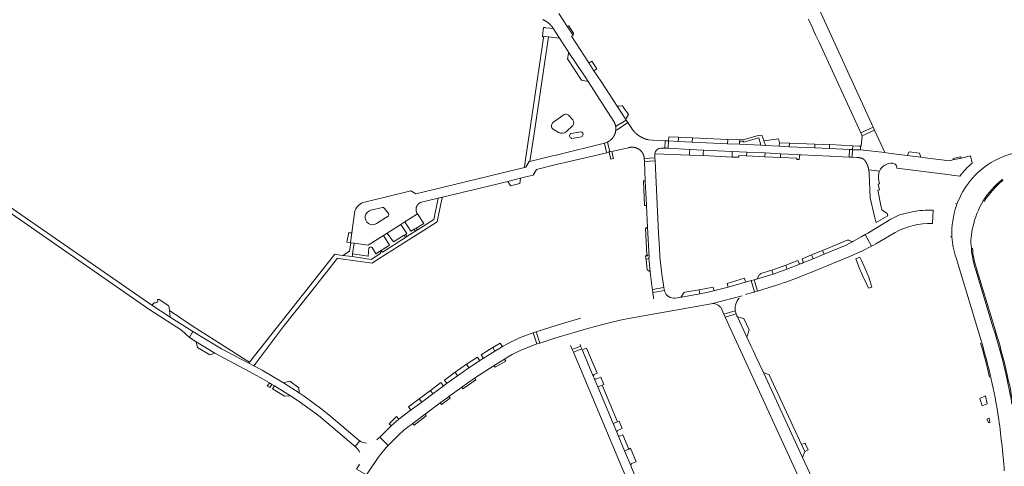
# Model space of a CAD drawing. Header units: metres. Extents: x 166325 to 190320, y 381923 to 404576.
# Tile 727 of 1056: x 174881 to 175302, y 396541 to 396732. Entities that reach past the tile are written whole.
import ezdxf

# ---------------------------------------------------------------- set-up
doc = ezdxf.new("R2010")
doc.units = ezdxf.units.M
for name, color, linetype, lineweight in [('B-WE-VH-VERHARDING_ASFALT-GV', 8, 'Continuous', 18), ('B-WE-VH-VERHARDING_BETONSTRAATSTEEN-GV', 8, 'Continuous', 18), ('B-WE-VH-VERHARDING_FUNDERING_ZAND-GV', 8, 'Continuous', 18), ('B-WE-VH-VERHARDING_HALFVERHARDING-GV', 8, 'Continuous', 18), ('B-WE-VH-VERHARDING_STRAATBAKSTEEN-GV', 8, 'Continuous', 18)]:
    doc.layers.add(name, color=color, linetype=linetype, lineweight=lineweight)

msp = doc.modelspace()

# ---------------------------------------------------------------- linework, layer by layer
at = {"layer": 'B-WE-VH-VERHARDING_ASFALT-GV'}
for points in [[(175304.993, 396674.82, 0.060914), (175296, 396671.02)], [(175296, 396671.02, 0.1669434), (175281.422, 396653.264)], [(175288.21, 396643.389, -0.1751989), (175300.684, 396663.745)], [(175287.56, 396634.459, -0.0989894), (175288.21, 396643.389)], [(175279.243, 396639.32, 0.0635175), (175281.036, 396630.33)], [(175304.87, 396567.807, 0.0331672), (175296.908, 396600.429)], [(175299.051, 396562.746, -0.0150213), (175301.62, 396539.243)]]:
    msp.add_lwpolyline(points, format="xyb", dxfattribs=at)
at = {"layer": 'B-WE-VH-VERHARDING_ASFALT-GV', "flags": 128}
for points in [[(175281.422, 396653.264), (175281.189, 396652.614), (175280.672, 396651.006), (175280.231, 396649.375), (175279.869, 396647.725), (175279.585, 396646.06), (175279.38, 396644.383), (175279.254, 396642.698), (175279.209, 396641.009), (175279.243, 396639.32)], [(175296.908, 396600.429), (175289.41, 396625.021)]]:
    msp.add_lwpolyline(points, dxfattribs=at)
at = {"layer": 'B-WE-VH-VERHARDING_BETONSTRAATSTEEN-GV', "flags": 128}
for points in [[(175125.516, 396714.275), (175125.489, 396714.315), (175125.035, 396714.013), (175124.831, 396713.878), (175124.358, 396713.564), (175124.301, 396713.526), (175126.449, 396710.229), (175127.697, 396711.044)], [(175140.217, 396689.097), (175135.694, 396686.382), (175135.696, 396686.368), (175135.698, 396686.354), (175135.7, 396686.341), (175135.702, 396686.327), (175135.704, 396686.313), (175135.708, 396686.285), (175135.71, 396686.271), (175135.712, 396686.257), (175135.714, 396686.244), (175135.715, 396686.23), (175135.717, 396686.216), (175135.719, 396686.202), (175135.721, 396686.188), (175135.722, 396686.174), (175135.724, 396686.16), (175135.726, 396686.147), (175135.727, 396686.133), (175135.729, 396686.119), (175135.73, 396686.105), (175135.732, 396686.091), (175135.733, 396686.077), (175135.735, 396686.063), (175135.736, 396686.049), (175135.738, 396686.035), (175135.739, 396686.021), (175135.74, 396686.008), (175135.741, 396685.994), (175135.743, 396685.98), (175135.744, 396685.966), (175135.745, 396685.952), (175135.746, 396685.938), (175135.748, 396685.91), (175135.75, 396685.896), (175135.751, 396685.882), (175135.752, 396685.868), (175135.753, 396685.854), (175135.753, 396685.84), (175135.754, 396685.826), (175135.755, 396685.812), (175135.756, 396685.799), (175135.757, 396685.785), (175135.758, 396685.771), (175135.759, 396685.757), (175135.759, 396685.743), (175135.76, 396685.729), (175135.761, 396685.715), (175135.761, 396685.701), (175135.762, 396685.687), (175135.762, 396685.673), (175135.763, 396685.659), (175135.763, 396685.645), (175135.764, 396685.631), (175135.764, 396685.617), (175135.765, 396685.603), (175135.765, 396685.589), (175135.766, 396685.575), (175135.766, 396685.533), (175135.767, 396685.519), (175135.767, 396685.31), (175135.766, 396685.296), (175135.766, 396685.268), (175135.765, 396685.254), (175135.765, 396685.226), (175135.764, 396685.212), (175135.764, 396685.198), (175135.763, 396685.184), (175135.763, 396685.17), (175135.762, 396685.156), (175135.761, 396685.142), (175135.761, 396685.128), (175135.76, 396685.114), (175135.759, 396685.1), (175135.759, 396685.086), (175135.758, 396685.072), (175135.757, 396685.058), (175135.756, 396685.044), (175135.756, 396685.03), (175135.755, 396685.016), (175135.754, 396685.002), (175135.753, 396684.988), (175135.752, 396684.975), (175135.751, 396684.961), (175135.75, 396684.947), (175135.749, 396684.933), (175135.748, 396684.919), (175135.747, 396684.905), (175135.745, 396684.891), (175135.744, 396684.877), (175135.743, 396684.863), (175135.742, 396684.849), (175135.741, 396684.835), (175135.739, 396684.821), (175135.738, 396684.807), (175135.737, 396684.794), (175135.735, 396684.78), (175135.734, 396684.766), (175135.732, 396684.752), (175135.731, 396684.738), (175135.729, 396684.724), (175135.728, 396684.71), (175135.726, 396684.696), (175135.725, 396684.682), (175135.723, 396684.668), (175135.721, 396684.655), (175135.719, 396684.641), (175135.718, 396684.627), (175135.716, 396684.613), (175136.345, 396685.032), (175140.893, 396688.059)], [(175250.626, 396675.239), (175249.919, 396676.783), (175246.233, 396684.831), (175240.915, 396682.445), (175240.581, 396678.025), (175240.254, 396678.013), (175240.188, 396676.355)], [(175246.233, 396684.831), (175245.675, 396686.048), (175240.356, 396683.661), (175240.915, 396682.445)], [(175132.869, 396675.399), (175132.812, 396675.635), (175133.22, 396675.736), (175132.248, 396679.501), (175132.192, 396679.717), (175130.947, 396679.259), (175130.963, 396679.189), (175131.819, 396675.391), (175131.874, 396675.145)], [(175156.813, 396680.273), (175156.669, 396677.149), (175158.131, 396677.122), (175158.263, 396680.194)], [(175236.769, 396676.49), (175235.55, 396676.545), (175235.422, 396673.325), (175236.68, 396673.269), (175236.688, 396673.558), (175236.763, 396676.278)], [(175266.025, 396673.256), (175265.366, 396674.952), (175260.998, 396675.525), (175260.12, 396674.06)], [(175148.009, 396671.451), (175152.544, 396671.68), (175152.482, 396672.957), (175147.926, 396672.77)], [(175283.287, 396672.909), (175282.866, 396673.441), (175279.833, 396672.701), (175279.69, 396672.096)], [(175051.041, 396649.123), (175045.637, 396645.667), (175048.249, 396641.626), (175049.717, 396642.525), (175050.462, 396642.981), (175053.731, 396644.982)], [(175023.047, 396640.923), (175022.148, 396641.006), (175021.81, 396641.037), (175020.916, 396636.984), (175022.5, 396636.762)], [(175043.929, 396644.576), (175038.097, 396640.846), (175040.856, 396637.077), (175045.36, 396639.914), (175045.988, 396640.31), (175046.499, 396640.632)], [(175023.399, 396632.009), (175030.025, 396630.983), (175030.351, 396634.411), (175030.628, 396634.678), (175030.91, 396634.806), (175031.147, 396634.844), (175031.454, 396634.809), (175031.708, 396634.703), (175033.327, 396631.932), (175039.129, 396635.698), (175036.523, 396639.84), (175030.07, 396635.714), (175024.104, 396636.54)], [(175150.479, 396624.223), (175150.168, 396627.321), (175149.884, 396630.159), (175148.743, 396629.619), (175149.209, 396625.098), (175150.467, 396624.231)], [(175156.51, 396616.364), (175156.321, 396617.437), (175156.291, 396617.608), (175151.38, 396616.728), (175151.385, 396616.693), (175151.558, 396615.455)], [(174939.656, 396611.179), (174939.25, 396611.1), (174938.721, 396611.122), (174937.609, 396610.067), (174945.557, 396604.954), (174945.231, 396607.806), (174945.004, 396609.786), (174940.877, 396612.549), (174940.067, 396612.443), (174940.167, 396612.279), (174940.21, 396611.984), (174940.226, 396611.874), (174940.129, 396611.528)], [(175190.422, 396604.322), (175187.772, 396605.035), (175191.75, 396596.414), (175192.641, 396599.59)], [(174988.971, 396576.203), (174990.011, 396575.582), (174996.835, 396571.289), (175000.117, 396569.263), (175008.79, 396562.9), (175012.36, 396559.97), (175023.649, 396550.449), (175024.529, 396549.636), (175026.431, 396552.084), (175026.311, 396552.163), (175014.13, 396562.565), (175010.455, 396565.52), (175002.78, 396571.134), (175000.53, 396572.587), (174993.887, 396576.877), (174984.819, 396582.33), (174981.279, 396584.133), (174979.095, 396585.293), (174972.533, 396588.667), (174967.401, 396591.468), (174955.2, 396598.75), (174953.74, 396596.3), (174956.674, 396594.376), (174964.625, 396589.53), (174979.292, 396581.678), (174983.942, 396579.209), (174987.897, 396576.845)], [(175201.278, 396580.265), (175198.747, 396581.251), (175215.491, 396544.964), (175216.412, 396547.593), (175215.056, 396550.521)], [(174986.97, 396575.526), (174988.066, 396574.915), (174988.971, 396576.203), (174987.897, 396576.845)], [(175216.705, 396550.747), (175216.519, 396551.177), (175215.056, 396550.521), (175216.412, 396547.593), (175217.263, 396547.955), (175217.837, 396548.2)]]:
    msp.add_lwpolyline(points, close=True, dxfattribs=at)
for points in [[(175287.945, 396670.766), (175287.25, 396673.806), (175283.287, 396672.909), (175279.69, 396672.096), (175278.21, 396671.761), (175266.66, 396673.17), (175266.025, 396673.256), (175260.12, 396674.06), (175252.189, 396675.045), (175250.626, 396675.239), (175240.188, 396676.355), (175236.878, 396676.485), (175236.769, 396676.49), (175236.763, 396676.278), (175236.688, 396673.558), (175236.68, 396673.269), (175238.665, 396673.143), (175239.193, 396673.109), (175239.214, 396673.109), (175239.235, 396673.108), (175239.257, 396673.107), (175239.278, 396673.107), (175239.299, 396673.106), (175239.32, 396673.105), (175239.341, 396673.104), (175239.362, 396673.103), (175239.384, 396673.101), (175239.405, 396673.1), (175239.426, 396673.099), (175239.447, 396673.097), (175239.468, 396673.096), (175239.489, 396673.094), (175239.51, 396673.092)], [(175239.51, 396673.092), (175239.531, 396673.09), (175239.553, 396673.088), (175239.574, 396673.086), (175239.595, 396673.084), (175239.616, 396673.082), (175239.637, 396673.079), (175239.658, 396673.077), (175239.679, 396673.074), (175239.7, 396673.071), (175239.721, 396673.069), (175239.742, 396673.066), (175239.763, 396673.063), (175239.784, 396673.06), (175239.805, 396673.057), (175239.826, 396673.053), (175239.847, 396673.05), (175239.868, 396673.047), (175239.889, 396673.043), (175239.909, 396673.04), (175239.93, 396673.036), (175239.972, 396673.028), (175239.993, 396673.024), (175240.014, 396673.02), (175240.034, 396673.016), (175240.055, 396673.011), (175240.076, 396673.007), (175240.096, 396673.003), (175240.138, 396672.993), (175240.159, 396672.989), (175240.179, 396672.984), (175240.2, 396672.979), (175240.22, 396672.974), (175240.241, 396672.969), (175240.261, 396672.963), (175240.282, 396672.958), (175240.302, 396672.953), (175240.323, 396672.947), (175240.343, 396672.941), (175240.364, 396672.936), (175240.384, 396672.93), (175240.404, 396672.924), (175240.425, 396672.918), (175240.445, 396672.912), (175240.465, 396672.906), (175240.486, 396672.9), (175240.506, 396672.893), (175240.526, 396672.887), (175240.546, 396672.88), (175240.566, 396672.874), (175240.586, 396672.867), (175240.606, 396672.86), (175240.626, 396672.853), (175240.646, 396672.846), (175240.666, 396672.839), (175240.686, 396672.832), (175240.706, 396672.825), (175240.726, 396672.817), (175240.746, 396672.81), (175240.766, 396672.802), (175240.786, 396672.795), (175240.805, 396672.787), (175240.825, 396672.779), (175240.845, 396672.771), (175240.864, 396672.763), (175240.884, 396672.755), (175240.903, 396672.747), (175240.923, 396672.739), (175240.942, 396672.73), (175240.962, 396672.722), (175240.981, 396672.713), (175241.001, 396672.705), (175241.039, 396672.687), (175241.058, 396672.678), (175241.078, 396672.67), (175241.097, 396672.66), (175241.116, 396672.651), (175241.154, 396672.633), (175241.173, 396672.623), (175241.192, 396672.614), (175241.211, 396672.604), (175241.23, 396672.595), (175241.249, 396672.585), (175241.267, 396672.575), (175241.305, 396672.555), (175241.323, 396672.545), (175241.342, 396672.535), (175241.361, 396672.525), (175241.379, 396672.514), (175241.397, 396672.504), (175241.416, 396672.493), (175241.434, 396672.483), (175241.453, 396672.472), (175241.471, 396672.461), (175241.489, 396672.45), (175241.507, 396672.44), (175241.525, 396672.429), (175241.543, 396672.417), (175241.561, 396672.406), (175241.597, 396672.384), (175241.615, 396672.372), (175241.633, 396672.361), (175241.651, 396672.349), (175241.668, 396672.337), (175241.686, 396672.326), (175241.703, 396672.314), (175241.721, 396672.302), (175241.753, 396672.263), (175241.786, 396672.224), (175241.817, 396672.185), (175241.849, 396672.145), (175241.881, 396672.106), (175241.912, 396672.066), (175241.943, 396672.026), (175241.974, 396671.986), (175242.005, 396671.945), (175242.035, 396671.905), (175242.065, 396671.864), (175242.095, 396671.824), (175242.125, 396671.783), (175242.154, 396671.741), (175242.184, 396671.7), (175242.213, 396671.659), (175242.242, 396671.617), (175242.27, 396671.575), (175242.299, 396671.533), (175242.327, 396671.491), (175242.355, 396671.449), (175242.383, 396671.407), (175242.41, 396671.364), (175242.437, 396671.322), (175242.491, 396671.236), (175242.518, 396671.193), (175242.544, 396671.149), (175242.57, 396671.106), (175242.596, 396671.063), (175242.621, 396671.019), (175242.647, 396670.975), (175242.697, 396670.887), (175242.721, 396670.843), (175242.746, 396670.798), (175242.77, 396670.754), (175242.794, 396670.709), (175242.817, 396670.664), (175242.841, 396670.62), (175242.864, 396670.575), (175242.887, 396670.529), (175242.91, 396670.484), (175242.932, 396670.439), (175242.954, 396670.393), (175242.976, 396670.348), (175242.998, 396670.302), (175243.019, 396670.256), (175243.04, 396670.21), (175243.061, 396670.164), (175243.082, 396670.118), (175243.102, 396670.071), (175243.123, 396670.025), (175243.143, 396669.978), (175243.162, 396669.932), (175243.182, 396669.885), (175243.201, 396669.838), (175243.22, 396669.791), (175243.238, 396669.744), (175243.257, 396669.697), (175243.275, 396669.65), (175243.293, 396669.602), (175243.31, 396669.555), (175243.328, 396669.507), (175243.345, 396669.46), (175243.362, 396669.412), (175243.426, 396669.22), (175243.442, 396669.172), (175243.457, 396669.124), (175243.472, 396669.075), (175243.487, 396669.027), (175243.501, 396668.978), (175243.515, 396668.93), (175243.543, 396668.832), (175243.556, 396668.783), (175243.569, 396668.734), (175243.582, 396668.686), (175243.595, 396668.636), (175243.607, 396668.587), (175243.619, 396668.538), (175243.631, 396668.489), (175243.643, 396668.44), (175243.654, 396668.39), (175243.665, 396668.341), (175243.676, 396668.291), (175243.686, 396668.242), (175243.696, 396668.192), (175243.706, 396668.143), (175243.716, 396668.093), (175243.725, 396668.043), (175243.734, 396667.993), (175243.743, 396667.944), (175243.751, 396667.894), (175248.363, 396667.346)], [(175255.74, 396668.991), (175255.71, 396668.62), (175278.559, 396665.708), (175279.149, 396665.633), (175282.669, 396665.184)]]:
    msp.add_lwpolyline(points, dxfattribs=at)
at = {"layer": 'B-WE-VH-VERHARDING_BETONSTRAATSTEEN-GV'}
for points in [[(175248.363, 396667.346, -0.3211556), (175254.028, 396670.679)], [(175254.028, 396670.679, -0.2116212), (175255.323, 396670.051)], [(175282.669, 396665.184, -0.0561819), (175287.945, 396670.766)], [(175255.323, 396670.051, -0.1648231), (175255.74, 396668.991)]]:
    msp.add_lwpolyline(points, format="xyb", dxfattribs=at)
at = {"layer": 'B-WE-VH-VERHARDING_FUNDERING_ZAND-GV', "flags": 128}
msp.add_lwpolyline([(174814.418, 396693.023), (174936.465, 396608.354), (174950.367, 396599.41), (174953.74, 396596.3), (174955.2, 396598.75), (174945.557, 396604.954), (174937.609, 396610.067), (174881.803, 396648.782), (174815.604, 396694.707)], dxfattribs=at)
at = {"layer": 'B-WE-VH-VERHARDING_HALFVERHARDING-GV'}
for points in [[(175115.829, 396690.887, 0.4326913), (175113.185, 396691.145)], [(175108.801, 396687.917, 0.4484973), (175108.996, 396685.266)], [(175117.462, 396686.831, 0.3515395), (175117.402, 396689.249)], [(175111.286, 396683.79, 0.3087508), (175114.713, 396684.238)]]:
    msp.add_lwpolyline(points, format="xyb", dxfattribs=at)
at = {"layer": 'B-WE-VH-VERHARDING_HALFVERHARDING-GV', "flags": 128}
for points in [[(175113.185, 396691.145), (175108.801, 396687.917)], [(175117.402, 396689.249), (175115.829, 396690.887)], [(175108.996, 396685.266), (175111.286, 396683.79)], [(175114.713, 396684.238), (175117.462, 396686.831)]]:
    msp.add_lwpolyline(points, dxfattribs=at)
for points in [[(175121.772, 396682.912), (175121.757, 396683.21), (175121.663, 396683.493), (175121.497, 396683.741), (175121.272, 396683.936), (175121.003, 396684.064), (175120.787, 396684.111), (175116.686, 396683.461), (175116.43, 396683.304), (175116.224, 396683.085), (175116.083, 396682.82), (175116.016, 396682.526), (175116.029, 396682.226), (175116.12, 396681.94), (175116.284, 396681.687), (175116.508, 396681.487), (175116.776, 396681.352), (175116.957, 396681.305), (175121.113, 396681.983), (175121.367, 396682.139), (175121.57, 396682.357), (175121.709, 396682.621)], [(175148.797, 396643.225), (175148.814, 396642.905), (175148.494, 396642.889), (175149.072, 396631.414), (175149.391, 396631.43), (175149.407, 396631.11), (175148.502, 396631.068), (175148.524, 396630.059), (175148.743, 396629.619), (175149.884, 396630.159), (175149.942, 396630.58), (175149.323, 396643.224), (175148.968, 396643.211)]]:
    msp.add_lwpolyline(points, close=True, dxfattribs=at)
at = {"layer": 'B-WE-VH-VERHARDING_STRAATBAKSTEEN-GV', "flags": 128}
for points in [[(175217.986, 396732.295), (175219.826, 396728.268), (175220.225, 396727.394), (175221.057, 396725.574), (175222.572, 396722.35), (175240.356, 396683.661), (175245.675, 396686.048), (175220.979, 396739.968)], [(175104.656, 396732.024), (175104.712, 396732), (175104.768, 396731.975), (175104.823, 396731.95), (175104.879, 396731.924), (175104.934, 396731.898), (175104.989, 396731.872), (175105.044, 396731.846), (175105.098, 396731.819), (175105.153, 396731.791), (175105.207, 396731.764), (175105.262, 396731.736), (175105.316, 396731.708), (175105.369, 396731.679), (175105.423, 396731.65), (175105.477, 396731.621), (175105.53, 396731.591), (175105.583, 396731.561), (175105.636, 396731.531), (175105.689, 396731.5), (175105.741, 396731.469), (175105.794, 396731.438), (175105.846, 396731.407), (175105.898, 396731.375), (175105.95, 396731.343), (175106.001, 396731.31), (175106.007, 396731.306), (175106.053, 396731.277), (175106.104, 396731.244), (175106.155, 396731.211), (175106.206, 396731.177), (175106.256, 396731.143), (175106.306, 396731.108), (175106.357, 396731.074), (175106.407, 396731.039), (175106.456, 396731.003), (175106.506, 396730.968), (175106.555, 396730.932), (175106.604, 396730.895), (175106.653, 396730.859), (175106.701, 396730.822), (175106.75, 396730.785), (175106.798, 396730.748), (175106.846, 396730.71), (175106.893, 396730.672), (175106.941, 396730.633), (175106.988, 396730.595), (175107.082, 396730.517), (175107.128, 396730.477), (175107.174, 396730.437), (175107.266, 396730.357), (175107.312, 396730.316), (175107.357, 396730.275), (175107.402, 396730.234), (175107.427, 396730.21), (175107.828, 396729.817), (175107.837, 396729.807), (175107.879, 396729.763), (175107.921, 396729.719), (175107.962, 396729.674), (175108.004, 396729.629), (175108.045, 396729.584), (175108.085, 396729.539), (175108.126, 396729.493), (175108.166, 396729.447), (175108.206, 396729.401), (175108.245, 396729.354), (175108.284, 396729.308), (175108.362, 396729.214), (175108.4, 396729.166), (175108.439, 396729.119), (175108.476, 396729.071), (175108.514, 396729.023), (175108.551, 396728.975), (175108.588, 396728.926), (175109.042, 396728.27), (175109.122, 396728.148), (175111.72, 396724.169), (175115.438, 396718.473), (175115.634, 396718.173), (175122.646, 396707.532), (175123.926, 396705.59), (175134.914, 396688.592), (175134.923, 396688.576), (175134.933, 396688.56), (175134.942, 396688.544), (175134.951, 396688.528), (175134.96, 396688.511), (175134.969, 396688.495), (175134.987, 396688.463), (175134.996, 396688.446), (175135.005, 396688.43), (175135.013, 396688.414), (175135.022, 396688.397), (175135.031, 396688.381), (175135.04, 396688.365), (175135.048, 396688.348), (175135.057, 396688.332), (175135.065, 396688.315), (175135.074, 396688.299), (175135.082, 396688.282), (175135.091, 396688.266), (175135.107, 396688.232), (175135.115, 396688.216), (175135.124, 396688.199), (175135.132, 396688.182), (175135.14, 396688.166), (175135.148, 396688.149), (175135.164, 396688.115), (175135.172, 396688.099), (175135.179, 396688.082), (175135.203, 396688.031), (175135.21, 396688.014), (175135.218, 396687.997), (175135.225, 396687.98), (175135.233, 396687.963), (175135.24, 396687.946), (175135.248, 396687.929), (175135.255, 396687.912), (175135.262, 396687.895), (175135.27, 396687.878), (175135.277, 396687.861), (175135.284, 396687.844), (175135.291, 396687.827), (175135.298, 396687.81), (175135.305, 396687.792), (175135.312, 396687.775), (175135.319, 396687.758), (175135.326, 396687.741), (175135.332, 396687.723), (175135.339, 396687.706), (175135.346, 396687.689), (175135.353, 396687.671), (175135.359, 396687.654), (175135.366, 396687.637), (175135.372, 396687.619), (175135.379, 396687.602), (175135.385, 396687.584), (175135.391, 396687.567), (175135.398, 396687.55), (175135.404, 396687.532), (175135.41, 396687.515), (175135.416, 396687.497), (175135.422, 396687.48), (175135.428, 396687.462), (175135.434, 396687.444), (175135.44, 396687.427), (175135.446, 396687.409), (175135.452, 396687.392), (175135.458, 396687.374), (175135.463, 396687.356), (175135.469, 396687.339), (175135.475, 396687.321), (175135.48, 396687.303), (175135.486, 396687.285), (175135.491, 396687.268), (175135.496, 396687.25), (175135.502, 396687.232), (175135.507, 396687.214), (175135.512, 396687.197), (175135.518, 396687.179), (175135.523, 396687.161), (175135.528, 396687.143), (175135.538, 396687.107), (175135.543, 396687.089), (175135.548, 396687.072), (175135.552, 396687.054), (175135.557, 396687.036), (175135.562, 396687.018), (175135.567, 396687), (175135.571, 396686.982), (175135.576, 396686.964), (175135.58, 396686.946), (175135.585, 396686.928), (175135.589, 396686.91), (175135.594, 396686.892), (175135.598, 396686.874), (175135.602, 396686.856), (175135.606, 396686.838), (175135.61, 396686.819), (175135.615, 396686.801), (175135.619, 396686.783), (175135.623, 396686.765), (175135.627, 396686.747), (175135.63, 396686.729), (175135.634, 396686.711), (175135.638, 396686.692), (175135.642, 396686.674), (175135.645, 396686.656), (175135.649, 396686.638), (175135.653, 396686.62), (175135.656, 396686.601), (175135.66, 396686.583), (175135.666, 396686.547), (175135.67, 396686.528), (175135.676, 396686.492), (175135.679, 396686.474), (175135.682, 396686.455), (175135.685, 396686.437), (175135.688, 396686.419), (175135.691, 396686.4), (175135.694, 396686.382), (175140.217, 396689.097), (175140.015, 396689.407), (175136.357, 396695.021), (175129.49, 396705.561), (175126.449, 396710.229), (175124.301, 396713.526), (175116.882, 396724.914), (175117.386, 396725.284), (175117.535, 396725.393), (175116.904, 396726.332), (175115.161, 396728.922), (175115.118, 396728.987), (175111.376, 396734.689)], [(175155.053, 396677.173), (175156.669, 396677.149), (175156.813, 396680.273), (175151.56, 396680.562), (175149.709, 396680.7), (175149.673, 396680.708), (175149.604, 396680.723), (175149.534, 396680.739), (175149.465, 396680.755), (175149.396, 396680.772), (175149.327, 396680.789), (175149.258, 396680.807), (175149.189, 396680.825), (175149.12, 396680.843), (175149.051, 396680.862), (175148.983, 396680.881), (175148.914, 396680.901), (175148.846, 396680.921), (175148.778, 396680.941), (175148.71, 396680.962), (175148.642, 396680.984), (175148.574, 396681.005), (175148.507, 396681.028), (175148.439, 396681.05), (175148.372, 396681.073), (175148.304, 396681.097), (175148.237, 396681.12), (175148.17, 396681.145), (175148.104, 396681.169), (175148.037, 396681.194), (175147.971, 396681.22), (175147.904, 396681.246), (175147.838, 396681.272), (175147.64, 396681.353), (175147.51, 396681.409), (175147.444, 396681.438), (175147.379, 396681.467), (175147.315, 396681.496), (175147.25, 396681.526), (175147.186, 396681.557), (175147.121, 396681.587), (175147.057, 396681.618), (175146.993, 396681.65), (175146.93, 396681.681), (175146.866, 396681.714), (175146.803, 396681.746), (175146.74, 396681.779), (175146.677, 396681.813), (175146.614, 396681.846), (175146.552, 396681.88), (175146.49, 396681.915), (175146.427, 396681.95), (175146.366, 396681.985), (175146.304, 396682.021), (175146.243, 396682.057), (175146.181, 396682.093), (175146.12, 396682.13), (175146.06, 396682.167), (175145.999, 396682.205), (175145.939, 396682.242), (175145.879, 396682.281), (175145.819, 396682.319), (175145.76, 396682.358), (175145.7, 396682.398), (175145.641, 396682.437), (175145.582, 396682.477), (175145.524, 396682.518), (175145.465, 396682.559), (175145.407, 396682.6), (175145.349, 396682.641), (175145.292, 396682.683), (175145.234, 396682.725), (175145.177, 396682.768), (175145.121, 396682.811), (175145.064, 396682.854), (175145.008, 396682.898), (175144.952, 396682.941), (175144.896, 396682.986), (175144.84, 396683.03), (175144.785, 396683.075), (175144.73, 396683.121), (175144.676, 396683.166), (175144.621, 396683.212), (175144.567, 396683.258), (175144.513, 396683.305), (175144.46, 396683.352), (175144.407, 396683.399), (175144.354, 396683.447), (175144.301, 396683.495), (175144.249, 396683.543), (175144.197, 396683.592), (175144.145, 396683.64), (175144.093, 396683.69), (175144.042, 396683.739), (175143.991, 396683.789), (175143.941, 396683.839), (175143.891, 396683.889), (175143.841, 396683.94), (175143.791, 396683.991), (175143.742, 396684.043), (175143.693, 396684.094), (175143.644, 396684.146), (175143.596, 396684.198), (175143.548, 396684.251), (175143.452, 396684.357), (175143.405, 396684.41), (175143.359, 396684.464), (175143.312, 396684.518), (175143.266, 396684.572), (175143.22, 396684.627), (175143.175, 396684.682), (175143.13, 396684.737), (175143.085, 396684.792), (175142.997, 396684.904), (175142.953, 396684.96), (175142.909, 396685.016), (175142.866, 396685.073), (175142.824, 396685.13), (175142.781, 396685.187), (175142.739, 396685.245), (175142.698, 396685.302), (175142.657, 396685.36), (175142.616, 396685.419), (175142.575, 396685.477), (175141.751, 396686.742), (175140.893, 396688.059), (175136.345, 396685.032), (175135.716, 396684.613), (175135.71, 396684.564), (175135.703, 396684.515), (175135.695, 396684.466), (175135.688, 396684.417), (175135.68, 396684.368), (175135.671, 396684.319), (175135.663, 396684.271), (175135.654, 396684.222), (175135.644, 396684.173), (175135.634, 396684.125), (175135.624, 396684.076), (175135.602, 396683.98), (175135.591, 396683.932), (175135.579, 396683.884), (175135.567, 396683.836), (175135.528, 396683.692), (175135.514, 396683.645), (175135.5, 396683.597), (175135.486, 396683.55), (175135.471, 396683.502), (175135.456, 396683.455), (175135.441, 396683.408), (175135.425, 396683.361), (175135.408, 396683.315), (175135.392, 396683.268), (175135.375, 396683.221), (175135.357, 396683.175), (175135.34, 396683.129), (175135.322, 396683.083), (175135.303, 396683.037), (175135.284, 396682.991), (175135.265, 396682.945), (175135.246, 396682.9), (175135.226, 396682.854), (175135.206, 396682.809), (175135.185, 396682.764), (175135.164, 396682.719), (175135.143, 396682.675), (175135.121, 396682.63), (175135.099, 396682.586), (175135.077, 396682.542), (175135.055, 396682.497), (175135.032, 396682.454), (175135.008, 396682.41), (175134.985, 396682.367), (175134.96, 396682.323), (175134.936, 396682.28), (175134.886, 396682.194), (175134.861, 396682.152), (175134.835, 396682.11), (175134.809, 396682.068), (175134.783, 396682.026), (175134.729, 396681.942), (175134.702, 396681.901), (175134.674, 396681.86), (175134.646, 396681.819), (175134.618, 396681.779), (175134.589, 396681.738), (175134.561, 396681.698), (175134.531, 396681.658), (175134.502, 396681.618), (175134.472, 396681.579), (175134.442, 396681.54), (175134.411, 396681.5), (175134.38, 396681.462), (175134.349, 396681.423), (175134.318, 396681.385), (175134.254, 396681.309), (175134.222, 396681.271), (175134.189, 396681.234), (175134.157, 396681.197), (175134.123, 396681.16), (175134.09, 396681.124), (175134.056, 396681.088), (175134.022, 396681.052), (175133.988, 396681.016), (175133.954, 396680.98), (175133.919, 396680.945), (175133.884, 396680.91), (175133.848, 396680.876), (175133.813, 396680.841), (175133.777, 396680.807), (175133.74, 396680.773), (175133.704, 396680.74), (175133.667, 396680.707), (175133.63, 396680.674), (175133.593, 396680.641), (175133.556, 396680.609), (175133.442, 396680.513), (175133.403, 396680.482), (175133.365, 396680.451), (175133.326, 396680.421), (175133.286, 396680.391), (175133.247, 396680.361), (175133.207, 396680.331), (175133.167, 396680.302), (175133.127, 396680.273), (175133.087, 396680.244), (175133.046, 396680.216), (175133.006, 396680.188), (175132.965, 396680.16), (175132.923, 396680.132), (175132.882, 396680.105), (175132.84, 396680.079), (175132.798, 396680.052), (175132.756, 396680.026), (175132.714, 396680), (175132.672, 396679.975), (175132.629, 396679.95), (175132.586, 396679.925), (175132.543, 396679.9), (175132.5, 396679.876), (175132.456, 396679.852), (175132.413, 396679.829), (175132.369, 396679.806), (175132.325, 396679.783), (175132.281, 396679.761), (175132.236, 396679.739), (175132.192, 396679.717), (175132.248, 396679.501), (175133.22, 396675.736), (175133.28, 396675.504), (175134.037, 396675.676), (175141.083, 396677.275), (175141.154, 396677.298), (175141.224, 396677.32), (175141.296, 396677.34), (175141.367, 396677.36), (175141.439, 396677.379), (175141.511, 396677.396), (175141.583, 396677.413), (175141.656, 396677.429), (175141.728, 396677.443), (175141.801, 396677.457), (175141.874, 396677.47), (175141.948, 396677.481), (175142.021, 396677.492), (175142.094, 396677.501), (175142.168, 396677.509), (175142.242, 396677.517), (175142.316, 396677.523), (175142.39, 396677.528), (175142.538, 396677.536), (175142.612, 396677.538), (175142.686, 396677.539), (175142.76, 396677.539), (175142.834, 396677.538), (175142.895, 396677.536), (175142.909, 396677.536), (175143.057, 396677.528), (175143.131, 396677.523), (175143.205, 396677.517), (175143.278, 396677.509), (175143.352, 396677.501), (175143.426, 396677.491), (175143.499, 396677.481), (175143.572, 396677.469), (175143.645, 396677.457), (175143.718, 396677.443), (175143.791, 396677.428), (175143.863, 396677.413), (175143.936, 396677.396), (175144.008, 396677.378), (175144.079, 396677.36), (175144.151, 396677.34), (175144.222, 396677.319), (175144.293, 396677.297), (175144.363, 396677.274), (175144.434, 396677.251), (175144.504, 396677.226), (175144.573, 396677.2), (175144.642, 396677.173), (175144.711, 396677.146), (175144.779, 396677.117), (175144.847, 396677.087), (175144.915, 396677.056), (175144.982, 396677.025), (175145.049, 396676.992), (175145.115, 396676.959), (175145.18, 396676.924), (175145.246, 396676.889), (175145.31, 396676.853), (175145.374, 396676.816), (175145.438, 396676.777), (175145.501, 396676.738), (175145.564, 396676.699), (175145.625, 396676.658), (175145.687, 396676.616), (175145.748, 396676.574), (175145.808, 396676.53), (175145.867, 396676.486), (175145.926, 396676.441), (175145.984, 396676.395), (175146.042, 396676.348), (175146.099, 396676.301), (175146.211, 396676.203), (175146.265, 396676.153), (175146.32, 396676.103), (175146.373, 396676.051), (175146.426, 396675.999), (175146.478, 396675.946), (175146.529, 396675.893), (175146.629, 396675.783), (175146.678, 396675.727), (175146.726, 396675.671), (175146.773, 396675.614), (175146.819, 396675.556), (175146.865, 396675.497), (175146.91, 396675.438), (175146.954, 396675.378), (175146.997, 396675.318), (175147.039, 396675.257), (175147.08, 396675.195), (175147.121, 396675.133), (175147.16, 396675.071), (175147.199, 396675.007), (175147.237, 396674.943), (175147.273, 396674.879), (175147.309, 396674.814), (175147.344, 396674.749), (175147.378, 396674.683), (175147.412, 396674.617), (175147.444, 396674.55), (175147.475, 396674.483), (175147.505, 396674.415), (175147.535, 396674.347), (175147.563, 396674.278), (175147.59, 396674.209), (175147.617, 396674.14), (175147.667, 396674), (175147.69, 396673.93), (175147.734, 396673.788), (175147.754, 396673.717), (175147.774, 396673.646), (175147.792, 396673.574), (175147.809, 396673.502), (175147.826, 396673.429), (175147.841, 396673.357), (175147.855, 396673.284), (175147.868, 396673.211), (175147.881, 396673.138), (175147.892, 396673.065), (175147.902, 396672.991), (175147.911, 396672.918), (175147.919, 396672.844), (175147.926, 396672.77)], [(175022.5, 396636.762), (175022.614, 396636.746), (175024.104, 396636.54), (175030.07, 396635.714), (175036.523, 396639.84), (175038.097, 396640.846), (175043.929, 396644.576), (175045.637, 396645.667), (175051.041, 396649.123), (175051.016, 396649.16), (175050.991, 396649.198), (175050.966, 396649.236), (175050.942, 396649.275), (175050.919, 396649.313), (175050.896, 396649.352), (175050.874, 396649.392), (175050.852, 396649.431), (175050.831, 396649.471), (175050.811, 396649.512), (175050.791, 396649.552), (175050.771, 396649.593), (175050.752, 396649.634), (175050.734, 396649.675), (175050.716, 396649.717), (175050.699, 396649.759), (175050.683, 396649.801), (175050.667, 396649.843), (175050.651, 396649.886), (175050.637, 396649.929), (175050.609, 396650.015), (175050.596, 396650.058), (175050.584, 396650.102), (175050.572, 396650.145), (175050.561, 396650.189), (175050.551, 396650.233), (175050.541, 396650.277), (175050.532, 396650.322), (175050.523, 396650.366), (175050.515, 396650.411), (175050.508, 396650.455), (175050.501, 396650.5), (175050.495, 396650.545), (175050.49, 396650.59), (175050.485, 396650.635), (175050.477, 396650.725), (175050.474, 396650.77), (175050.472, 396650.815), (175050.47, 396650.86), (175050.469, 396650.905), (175050.469, 396650.996), (175050.47, 396651.041), (175050.472, 396651.086), (175050.474, 396651.131), (175050.477, 396651.177), (175050.48, 396651.222), (175050.484, 396651.267), (175050.489, 396651.312), (175050.494, 396651.357), (175050.5, 396651.401), (175050.507, 396651.446), (175050.514, 396651.491), (175050.522, 396651.535), (175050.531, 396651.58), (175050.54, 396651.624), (175050.55, 396651.668), (175050.56, 396651.712), (175050.582, 396651.8), (175050.595, 396651.843), (175050.607, 396651.887), (175050.621, 396651.93), (175050.635, 396651.973), (175050.65, 396652.016), (175050.665, 396652.058), (175050.681, 396652.1), (175050.697, 396652.143), (175050.714, 396652.185), (175050.732, 396652.226), (175050.75, 396652.268), (175050.769, 396652.309), (175050.788, 396652.35), (175050.808, 396652.39), (175050.828, 396652.43), (175050.849, 396652.47), (175050.871, 396652.51), (175050.893, 396652.55), (175050.916, 396652.589), (175050.939, 396652.627), (175050.963, 396652.666), (175050.987, 396652.704), (175051.012, 396652.742), (175051.038, 396652.779), (175051.064, 396652.816), (175051.09, 396652.853), (175051.117, 396652.889), (175051.145, 396652.925), (175051.173, 396652.961), (175051.201, 396652.996), (175051.23, 396653.031), (175051.259, 396653.065), (175051.289, 396653.099), (175051.32, 396653.132), (175051.351, 396653.165), (175051.382, 396653.198), (175051.414, 396653.23), (175051.446, 396653.262), (175051.512, 396653.324), (175051.545, 396653.354), (175051.579, 396653.384), (175051.614, 396653.413), (175051.648, 396653.442), (175051.684, 396653.471), (175051.719, 396653.498), (175051.755, 396653.526), (175051.792, 396653.553), (175051.828, 396653.579), (175051.865, 396653.605), (175051.941, 396653.655), (175052.017, 396653.703), (175052.056, 396653.726), (175052.095, 396653.749), (175052.135, 396653.771), (175052.175, 396653.792), (175052.215, 396653.813), (175052.255, 396653.834), (175052.296, 396653.854), (175052.337, 396653.873), (175052.419, 396653.909), (175052.461, 396653.927), (175053.337, 396654.146), (175059.311, 396655.594), (175059.979, 396655.756), (175061.711, 396656.176), (175070.183, 396658.229), (175070.539, 396658.315), (175073.681, 396659.071), (175089.675, 396662.918), (175095.108, 396664.285), (175097.968, 396665.004), (175100.487, 396665.636), (175101.957, 396668.001), (175109.189, 396669.823), (175131.874, 396675.145), (175131.819, 396675.391), (175130.963, 396679.189), (175130.947, 396679.259), (175110.25, 396674.18), (175108.78, 396673.797), (175099.094, 396671.443), (175098.83, 396671.38), (175097.418, 396669.029), (175096.71, 396668.856), (175057.467, 396659.331), (175050.433, 396657.567), (175048.228, 396658.848), (175037.919, 396656.373), (175028.512, 396654.114)], [(175147.926, 396672.77), (175152.482, 396672.957), (175152.444, 396674.672)], [(175152.444, 396674.672), (175167.215, 396674.168), (175167.225, 396674.283), (175167.251, 396675.189), (175167.293, 396676.618), (175158.131, 396677.122), (175156.669, 396677.149)], [(175156.669, 396677.149), (175155.053, 396677.173)], [(175248.363, 396667.346), (175243.751, 396667.894), (175243.76, 396667.844), (175243.768, 396667.794), (175243.775, 396667.744), (175243.783, 396667.694), (175243.79, 396667.643), (175243.797, 396667.593), (175243.804, 396667.543), (175243.816, 396667.443), (175243.822, 396667.392), (175243.827, 396667.342), (175243.833, 396667.292), (175243.838, 396667.241), (175243.842, 396667.191), (175243.847, 396667.14), (175243.851, 396667.09), (175243.855, 396667.04), (175243.858, 396666.989), (175243.862, 396666.939), (175243.865, 396666.888), (175243.867, 396666.837), (175243.87, 396666.787), (175243.872, 396666.736), (175243.874, 396666.686)], [(175243.874, 396666.686), (175243.876, 396666.635), (175243.877, 396666.584), (175243.878, 396666.534), (175243.879, 396666.483), (175243.88, 396666.433), (175243.88, 396666.382), (175244.36, 396655.9), (175246.23, 396647.9), (175246.87, 396645.396), (175251.933, 396648.264), (175251.642, 396649.212), (175249.36, 396650.731), (175249.328, 396650.894), (175249.303, 396651.02), (175249.241, 396651.33), (175249.188, 396651.6), (175249.113, 396651.98), (175247.68, 396659.19), (175248.28, 396659.311), (175247.78, 396661.79), (175248.39, 396661.91), (175247.96, 396664.1)], [(175300.99, 396663.352), (175300.684, 396663.745)], [(175293.033, 396654.302), (175293.136, 396654.47)], [(175031.14, 396650.625), (175036.126, 396651.843)], [(175037.03, 396651.404), (175038.737, 396649.226)], [(175262.335, 396649.901), (175256.83, 396648.59), (175253.14, 396646.84), (175244.117, 396641.301), (175243.297, 396640.797), (175242.264, 396640.212), (175244.859, 396635.246), (175245.833, 396635.733), (175246.828, 396636.311), (175255.02, 396641.07)], [(175270.98, 396645.01), (175271.28, 396650.68)], [(175280.79, 396653.481), (175281.422, 396653.264)], [(175024.142, 396649.26), (175023.486, 396644.267), (175023.047, 396640.923), (175022.5, 396636.762)], [(175038.616, 396648.108), (175033.59, 396644.896)], [(175234.528, 396637.782), (175224.028, 396633.457), (175224.741, 396631.835), (175234.063, 396635.668)], [(175234.063, 396635.668), (175237.211, 396637.368)], [(175236.435, 396637.303), (175235.188, 396637.775)], [(175279.243, 396639.32), (175278.591, 396639.285)], [(175213.987, 396627.908), (175213.489, 396629.135), (175208.288, 396627.139), (175208.825, 396625.415), (175214.575, 396627.649)], [(175220.024, 396629.895), (175219.313, 396631.515), (175215.257, 396629.844), (175215.747, 396628.614)], [(175215.658, 396628.1), (175220.024, 396629.895)], [(175291.982, 396593.995), (175281.036, 396630.33)], [(175202.963, 396623.363), (175202.427, 396625.081), (175197.615, 396623.539)], [(175297.398, 396600.538), (175289.641, 396626.107)], [(175191.104, 396614.635), (175191.558, 396614.76), (175194.778, 396615.649), (175194.978, 396615.707), (175193.609, 396620.546), (175191.17, 396619.867), (175183.762, 396617.822), (175178.066, 396616.307), (175174.575, 396615.473), (175171.632, 396614.934), (175163.132, 396613.377), (175161.159, 396613.034), (175160.355, 396613.019)], [(175195.8, 396621.157), (175202.963, 396623.363)], [(175197.12, 396623.12), (175196.281, 396621.585)], [(175156.51, 396616.364), (175151.558, 396615.455), (175151.571, 396615.362), (175151.85, 396613.368), (175151.876, 396612.764)], [(175171.632, 396614.934), (175171.291, 396616.668), (175165.288, 396615.592)], [(175177.588, 396616.646), (175177.387, 396617.76), (175171.291, 396616.668), (175171.632, 396614.934), (175174.575, 396615.473), (175178.066, 396616.307)], [(175120.769, 396604.52), (175113.025, 396602.258), (175101.804, 396598.647), (175103.311, 396593.896), (175109.783, 396596.014), (175110.194, 396596.148), (175122.859, 396599.846), (175125.813, 396600.694), (175134.695, 396602.941), (175138.867, 396603.871), (175142.081, 396604.5), (175176.477, 396610.658), (175189.667, 396614)], [(175163.132, 396613.377), (175171.632, 396614.934)], [(175164.727, 396615.207), (175163.776, 396613.807)], [(175189.667, 396614), (175176.477, 396610.658)], [(175180.988, 396608.271), (175181.945, 396606.172), (175186.759, 396607.589)], [(175222.378, 396530.038), (175215.491, 396544.964), (175198.747, 396581.251), (175195.587, 396588.099), (175195.106, 396589.142), (175194.405, 396590.661), (175193.44, 396592.749), (175191.75, 396596.414), (175187.772, 396605.035), (175187.484, 396605.533), (175187.165, 396606.352), (175182.516, 396604.919), (175186.437, 396596.316), (175189.862, 396588.87), (175216.379, 396531.226), (175216.621, 396530.7), (175217.039, 396529.791), (175218.194, 396527.279)], [(175122.859, 396599.846), (175110.194, 396596.148)], [(175102.096, 396593.499), (175100.415, 396598.2)], [(175091.335, 396594.471), (175087.741, 396592.518), (175084.161, 396590.365), (175078.851, 396587.171), (175078.014, 396586.604), (175073.045, 396583.286), (175068.114, 396579.864), (175063.322, 396576.409), (175062.497, 396575.787), (175057.686, 396572.229), (175052.901, 396568.691), (175047.922, 396565.009), (175043.127, 396561.364), (175039.837, 396558.462), (175037.394, 396556.105), (175035.001, 396553.688), (175038.553, 396550.136), (175039.511, 396551.137), (175043.118, 396554.656)], [(175083.254, 396591.949), (175081.891, 396591.141), (175078.218, 396588.869), (175078.969, 396587.772)], [(175078.851, 396587.171), (175084.161, 396590.365), (175083.254, 396591.949)], [(175087.135, 396592.687), (175086.459, 396593.85), (175083.254, 396591.949), (175084.161, 396590.365), (175087.741, 396592.518)], [(175116.444, 396592.809), (175117.149, 396591.113), (175120.748, 396592.587), (175120.473, 396593.228)], [(175154.029, 396513.172), (175153.682, 396514.013), (175150.283, 396522.122), (175147.951, 396527.741), (175147.588, 396528.576), (175142.501, 396540.698), (175142.144, 396541.54), (175139.49, 396547.835), (175136.713, 396554.455), (175136.175, 396555.755), (175134.611, 396559.509), (175128.044, 396575.14), (175126.502, 396578.827), (175126.163, 396579.663), (175121.237, 396591.386), (175117.666, 396589.943), (175158.208, 396493.289)], [(175121.237, 396591.386), (175126.163, 396579.663), (175126.526, 396580.495), (175127.753, 396580.991), (175123.257, 396591.749)], [(175123.257, 396591.749), (175121.831, 396591.13)], [(175049.051, 396559.57), (175054.331, 396563.469), (175060.818, 396568.277), (175063.585, 396570.329), (175064.491, 396570.995), (175069.955, 396575.011), (175075.503, 396578.889), (175083.774, 396584.294), (175088.194, 396587.018)], [(175077.399, 396586.724), (175076.677, 396587.846), (175072.08, 396584.806), (175073.045, 396583.286), (175078.014, 396586.604)], [(175068.114, 396579.864), (175067.146, 396581.389), (175062.597, 396578.09), (175063.405, 396577.019)], [(175063.322, 396576.409), (175068.114, 396579.864)], [(175061.904, 396575.889), (175061.088, 396576.967), (175056.62, 396573.652), (175057.686, 396572.229), (175062.497, 396575.787)], [(175052.901, 396568.691), (175051.841, 396570.107), (175047.199, 396566.663), (175048, 396565.623)], [(175047.922, 396565.009), (175052.901, 396568.691)], [(175037.756, 396549.266), (175038.553, 396550.136), (175035.001, 396553.688), (175034.215, 396552.894), (175033.737, 396552.469)], [(175026.431, 396552.084), (175024.529, 396549.636), (175024.942, 396549.255)], [(175026.293, 396542.175), (175025.054, 396540.056), (175029.32, 396537.519), (175030.392, 396539.237), (175033.965, 396544.568), (175034.76, 396545.623), (175037.756, 396549.266)]]:
    msp.add_lwpolyline(points, dxfattribs=at)
for points in [[(175115.706, 396729.343), (175115.666, 396729.319), (175115.161, 396728.922), (175116.904, 396726.332), (175117.535, 396725.393), (175117.678, 396726.308), (175117.406, 396726.726)], [(175107.031, 396724.68), (175104.421, 396725.04), (175104.908, 396724.242), (175097.075, 396671.325), (175096.71, 396668.856), (175097.418, 396669.029), (175098.83, 396671.38), (175099.094, 396671.443), (175100.731, 396682.426)], [(175111.72, 396724.169), (175109.122, 396728.148), (175109.042, 396728.27), (175107.595, 396728.409), (175105.879, 396728.574), (175105.577, 396728.634), (175104.918, 396728.667), (175104.421, 396725.04), (175107.031, 396724.68)], [(175123.926, 396705.59), (175122.646, 396707.532), (175115.634, 396718.173), (175115.513, 396717.537), (175115.086, 396715.303), (175121.065, 396706.186)], [(175141.112, 396691.466), (175140.548, 396692.308), (175139.379, 396694.051), (175138.564, 396695.266), (175138.338, 396695.246), (175137.094, 396695.134), (175137.112, 396695.107), (175136.357, 396695.021), (175140.015, 396689.407), (175140.386, 396690.104)], [(175199.464, 396675.125), (175206.082, 396674.779), (175213.067, 396674.401), (175214.16, 396674.335), (175214.843, 396674.301), (175227.149, 396673.695), (175227.454, 396673.681), (175235.422, 396673.325), (175235.55, 396676.545), (175226.936, 396676.931), (175220.7, 396677.245), (175209.802, 396677.745), (175205.554, 396677.977), (175199.699, 396678.249), (175197.675, 396678.362), (175188.588, 396678.772), (175183.475, 396679.026), (175168.415, 396679.699), (175162.428, 396680.013), (175158.263, 396680.194), (175158.131, 396677.122), (175167.293, 396676.618), (175173.151, 396676.327), (175185.484, 396675.748), (175191.634, 396675.485)], [(175158.263, 396680.194), (175162.428, 396680.013), (175162.499, 396681.82), (175158.446, 396681.99), (175158.411, 396681.991)], [(175168.415, 396679.699), (175168.48, 396681.57), (175162.499, 396681.82), (175162.428, 396680.013)], [(175168.48, 396681.57), (175168.415, 396679.699), (175183.475, 396679.026), (175183.526, 396680.887)], [(175183.526, 396680.887), (175183.475, 396679.026), (175188.588, 396678.772), (175188.63, 396679.706), (175188.674, 396680.69)], [(175188.588, 396678.772), (175197.675, 396678.362), (175196.792, 396681.519), (175190.337, 396679.714), (175190.215, 396680.149), (175188.63, 396679.706)], [(175188.674, 396680.69), (175188.63, 396679.706), (175190.215, 396680.149), (175190.337, 396679.714), (175196.792, 396681.519), (175197.675, 396678.362), (175199.699, 396678.249), (175198.998, 396680.215), (175198.948, 396680.359), (175198.145, 396682.674), (175196.523, 396682.471), (175190.076, 396680.647)], [(175205.623, 396679.464), (175205.249, 396681.111), (175198.998, 396680.215), (175199.699, 396678.249), (175205.554, 396677.977)], [(175209.802, 396677.745), (175209.876, 396679.329), (175205.623, 396679.464), (175205.554, 396677.977)], [(175220.7, 396677.245), (175220.759, 396678.772), (175209.876, 396679.329), (175209.802, 396677.745)], [(175226.936, 396676.931), (175227.035, 396678.654), (175224.632, 396678.786), (175224.63, 396678.641), (175220.759, 396678.772), (175220.7, 396677.245)], [(175134.76, 396672.704), (175134.661, 396673.109), (175134.037, 396675.676), (175133.28, 396675.504), (175133.22, 396675.736), (175132.812, 396675.635), (175132.869, 396675.399), (175133.487, 396672.86), (175133.596, 396672.412)], [(175173.151, 396676.327), (175167.293, 396676.618), (175167.251, 396675.189), (175167.225, 396674.283), (175167.215, 396674.168), (175173.088, 396673.966), (175173.113, 396674.91)], [(175185.484, 396675.748), (175173.151, 396676.327), (175173.113, 396674.91), (175173.088, 396673.966), (175185.395, 396673.346), (175185.431, 396674.323)], [(175191.634, 396675.485), (175185.484, 396675.748), (175185.431, 396674.323), (175185.395, 396673.346), (175188.271, 396673.254), (175188.32, 396674.068), (175191.583, 396673.894), (175191.587, 396674.029)], [(175191.634, 396675.485), (175191.587, 396674.029), (175191.583, 396673.894), (175199.389, 396673.48), (175199.397, 396673.657), (175199.464, 396675.125)], [(175206.082, 396674.779), (175199.464, 396675.125), (175199.397, 396673.657), (175199.389, 396673.48), (175206.076, 396673.191), (175206.077, 396673.356)], [(175206.076, 396673.191), (175213.012, 396672.891), (175212.989, 396672.257), (175214.07, 396672.227), (175214.127, 396673.56), (175214.16, 396674.335), (175213.067, 396674.401), (175206.082, 396674.779), (175206.077, 396673.356)], [(175236.878, 396676.485), (175236.936, 396678.164), (175227.035, 396678.654), (175226.936, 396676.931), (175235.55, 396676.545), (175236.769, 396676.49)], [(175240.254, 396678.013), (175239.52, 396678.046), (175236.936, 396678.164), (175236.878, 396676.485), (175240.188, 396676.355)], [(175150.479, 396624.223), (175151.303, 396617.275), (175151.38, 396616.728), (175156.291, 396617.608), (175155.919, 396619.705), (175155.562, 396622.156), (175154.949, 396627.071), (175154.601, 396630.742), (175154.364, 396634.422), (175154.054, 396640.76), (175152.544, 396671.68), (175148.009, 396671.451), (175148.359, 396663.201), (175148.846, 396652.977), (175148.864, 396652.618), (175149.323, 396643.224), (175149.942, 396630.58), (175149.884, 396630.159), (175150.168, 396627.321)], [(175094.967, 396663.088), (175095.108, 396664.285), (175089.675, 396662.918), (175090.416, 396661.75), (175090.862, 396661.047), (175094.851, 396662.098)], [(175148.175, 396663.181), (175147.846, 396663.146), (175147.651, 396663.125), (175147.959, 396652.58), (175148.439, 396652.599), (175148.595, 396652.605), (175148.864, 396652.618), (175148.846, 396652.977), (175148.359, 396663.201)], [(175015.76, 396631.83), (174979.431, 396585.72), (174979.095, 396585.293), (174981.279, 396584.133), (174982.289, 396585.482), (174993.778, 396600.814), (175007.507, 396618.182), (175016.94, 396630.11), (175019.373, 396629.773), (175031.75, 396628.06), (175033.574, 396629.22), (175034.778, 396629.986), (175048.21, 396638.529), (175049.408, 396639.291), (175059.5, 396645.71), (175061.251, 396653.999), (175061.711, 396656.176), (175059.979, 396655.756), (175058.09, 396646.7), (175051.364, 396642.407), (175051.038, 396642.199), (175050.271, 396641.71), (175049.936, 396641.496), (175046.597, 396639.365), (175045.973, 396638.967), (175036.091, 396632.66), (175035.775, 396633.155), (175035.177, 396632.773), (175035.493, 396632.278), (175031.36, 396629.64), (175023.208, 396630.784), (175019.27, 396631.337), (175018.181, 396631.49)], [(175050.271, 396641.71), (175051.038, 396642.199), (175050.462, 396642.981), (175049.717, 396642.525)], [(175024.104, 396636.54), (175022.614, 396636.746), (175022.043, 396633.098), (175019.27, 396631.337), (175023.208, 396630.784), (175023.308, 396631.424), (175023.399, 396632.009)], [(175046.597, 396639.365), (175046.246, 396639.904), (175045.988, 396640.31), (175045.36, 396639.914), (175045.632, 396639.489), (175045.973, 396638.967)], [(175214.054, 396622.058), (175214.669, 396622.293), (175215.284, 396622.53), (175221.107, 396624.859), (175222.197, 396625.31), (175230.45, 396628.724), (175235.913, 396630.988), (175240.413, 396633.025), (175240.482, 396633.056), (175244.859, 396635.246), (175242.264, 396640.212), (175240.562, 396639.248), (175237.211, 396637.368), (175234.063, 396635.668), (175224.741, 396631.835), (175220.024, 396629.895), (175215.658, 396628.1), (175215.522, 396628.044), (175214.575, 396627.649), (175208.825, 396625.415), (175202.963, 396623.363), (175195.8, 396621.157), (175195.663, 396621.118), (175194.88, 396620.9), (175196.256, 396616.08), (175205.806, 396619.07), (175207.172, 396619.549), (175207.74, 396619.748), (175208.304, 396619.947)], [(175224.741, 396631.835), (175224.028, 396633.457), (175219.313, 396631.515), (175220.024, 396629.895)], [(175240.747, 396628.836), (175239.918, 396630.608), (175238.188, 396629.798), (175239.815, 396625.754), (175241.844, 396621.223), (175242.332, 396620.133), (175243.62, 396617.3), (175245.02, 396617.8), (175243.766, 396622.087), (175242.759, 396624.342), (175241.761, 396626.57)], [(175208.825, 396625.415), (175208.288, 396627.139), (175202.427, 396625.081), (175202.963, 396623.363)], [(175191.17, 396619.867), (175190.693, 396621.611), (175183.366, 396619.344), (175183.762, 396617.822)], [(175194.88, 396620.9), (175193.609, 396620.546), (175194.978, 396615.707), (175196.256, 396616.08)], [(174972.533, 396588.667), (174979.095, 396585.293), (174979.431, 396585.72), (174978.006, 396586.615), (174954.827, 396601.175), (174945.231, 396607.806), (174945.557, 396604.954), (174955.2, 396598.75), (174967.401, 396591.468)], [(175187.165, 396606.352), (175186.834, 396607.2), (175186.759, 396607.589), (175181.945, 396606.172), (175182.516, 396604.919)], [(175101.804, 396598.647), (175100.549, 396598.243), (175100.415, 396598.2), (175102.096, 396593.499), (175103.087, 396593.823), (175103.311, 396593.896)], [(174964.625, 396589.53), (174956.674, 396594.376), (174957.167, 396591.944), (174962.51, 396588.791)], [(175121.237, 396591.386), (175120.748, 396592.587), (175117.149, 396591.113), (175117.666, 396589.943)], [(175088.744, 396586.078), (175088.194, 396587.018), (175083.774, 396584.294), (175084.23, 396583.607)], [(175073.045, 396583.286), (175072.08, 396584.806), (175067.146, 396581.389), (175068.114, 396579.864)], [(175075.99, 396578.198), (175075.503, 396578.889), (175069.955, 396575.011), (175070.431, 396574.325)], [(175129.342, 396579.323), (175128.6, 396579.028), (175127.352, 396578.502), (175126.502, 396578.827), (175128.044, 396575.14), (175129.889, 396575.919), (175130.619, 396576.235)], [(174996.835, 396571.289), (174990.011, 396575.582), (174989.127, 396574.324), (174994.386, 396571.138)], [(174996.597, 396577.57), (174993.887, 396576.877), (175000.53, 396572.587), (175000.386, 396574.789)], [(175129.889, 396575.919), (175128.044, 396575.14), (175134.611, 396559.509), (175136.462, 396560.284)], [(175057.686, 396572.229), (175056.62, 396573.652), (175051.841, 396570.107), (175052.901, 396568.691)], [(175064.093, 396569.678), (175064.98, 396570.328), (175064.491, 396570.995), (175063.585, 396570.329), (175060.818, 396568.277), (175061.29, 396567.639)], [(175293.617, 396571.266), (175291.121, 396570.134), (175292.098, 396566.99), (175294.262, 396567.851)], [(175043.127, 396561.364), (175042.163, 396562.434), (175038.965, 396559.352), (175039.837, 396558.462)], [(175054.802, 396562.857), (175054.331, 396563.469), (175049.051, 396559.57), (175049.624, 396558.812)], [(175295.353, 396560.928), (175295.214, 396561.821), (175294.21, 396561.298), (175294.964, 396559.762), (175295.488, 396560.037)], [(175137.139, 396560.58), (175136.462, 396560.284), (175134.611, 396559.509), (175136.175, 396555.755), (175136.526, 396556.59), (175137.781, 396557.119), (175138.509, 396557.432)], [(175138.787, 396554.645), (175137.538, 396554.112), (175136.713, 396554.455), (175139.49, 396547.835), (175141.28, 396548.607)], [(175142.066, 396548.932), (175141.28, 396548.607), (175139.49, 396547.835), (175142.144, 396541.54), (175142.469, 396542.365), (175143.717, 396542.893), (175144.446, 396543.202)]]:
    msp.add_lwpolyline(points, close=True, dxfattribs=at)
at = {"layer": 'B-WE-VH-VERHARDING_STRAATBAKSTEEN-GV'}
for points in [[(175155.053, 396677.173, 0.3815997), (175152.444, 396674.672)], [(175247.92, 396665.742, -0.074051), (175248.363, 396667.346)], [(175247.96, 396664.1, -0.0730679), (175247.92, 396665.742)], [(175293.136, 396654.47, -0.0862785), (175300.99, 396663.352)], [(175028.512, 396654.114, 0.1253419), (175025.995, 396652.789)], [(175025.995, 396652.789, 0.1783221), (175024.142, 396649.26)], [(175033.59, 396644.896, -1.1795462), (175031.14, 396650.625)], [(175036.126, 396651.843, -0.2955016), (175037.03, 396651.404)], [(175271.28, 396650.68, 0.062718), (175262.335, 396649.901)], [(175038.737, 396649.226, -0.2817443), (175038.616, 396648.108)], [(175255.02, 396641.07, -0.138979), (175270.98, 396645.01)], [(175235.188, 396637.775, 0.1954649), (175234.528, 396637.782)], [(175237.211, 396637.368, -0.1893995), (175236.435, 396637.303)], [(175287.56, 396634.459, 0.0612558), (175289.41, 396625.021)], [(175289.641, 396626.107, -0.0676131), (175288.05, 396634.435)], [(175215.747, 396628.614, -0.3012829), (175215.658, 396628.1)], [(175214.575, 396627.649, -0.3832138), (175213.987, 396627.908)], [(175196.281, 396621.585, -0.1749002), (175195.8, 396621.157)], [(175197.615, 396623.539, 0.1838102), (175197.12, 396623.12)], [(175157.726, 396614.192, -0.1465417), (175156.518, 396616.321)], [(175178.066, 396616.307, -0.4199591), (175177.588, 396616.646)], [(175160.355, 396613.019, -0.1739856), (175157.726, 396614.192)], [(175163.776, 396613.807, -0.1955586), (175163.132, 396613.377)], [(175165.288, 396615.592, 0.2115669), (175164.727, 396615.207)], [(175186.855, 396610.086, -0.1331093), (175188.455, 396613.001)], [(175176.477, 396610.658, -0.2618705), (175180.276, 396609.377)], [(175180.276, 396609.377, -0.0792981), (175180.988, 396608.271)], [(175186.759, 396607.589, -0.099311), (175186.855, 396610.086)], [(175305.357, 396567.917, 0.0332049), (175297.398, 396600.538)], [(175100.415, 396598.2, 0.0402021), (175091.335, 396594.471)], [(175087.741, 396592.518, -0.3840714), (175087.135, 396592.687)], [(175088.194, 396587.018, -0.056586), (175102.096, 396593.499)], [(175291.509, 396593.862, -0.0181753), (175295.31, 396579.283)], [(175299.051, 396562.746, 0.0315831), (175291.982, 396593.995)], [(175078.014, 396586.604, -0.4065712), (175077.399, 396586.724)], [(175078.969, 396587.772, -0.3858503), (175078.851, 396587.171)], [(175062.497, 396575.787, -0.4079185), (175061.904, 396575.889)], [(175063.405, 396577.019, -0.4178806), (175063.322, 396576.409)], [(175048, 396565.623, -0.4236513), (175047.922, 396565.009)], [(175043.118, 396554.656, -0.0408355), (175049.051, 396559.57)], [(175024.942, 396549.255, -0.1073613), (175026.418, 396547.153)], [(175029.321, 396551.111, -0.1235091), (175026.431, 396552.084)]]:
    msp.add_lwpolyline(points, format="xyb", dxfattribs=at)

doc.saveas('drawing.dxf')
